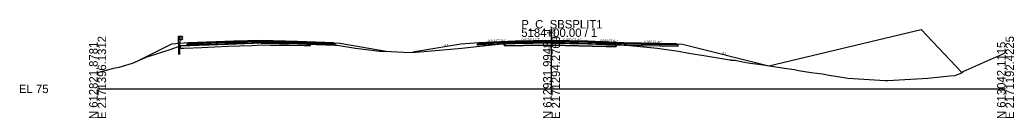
# Model space of a CAD drawing. Extents: x -26 to 1303, y -3010 to 12033.
# Drawn here: x -25.7 to 302.8, y 6490.3 to 6522.8 of the extents above; entities that cross this region are included whole.
import ezdxf

# ---------------------------------------------------------------- set-up
doc = ezdxf.new("R2010")
doc.units = 0
for name, color, linetype in [('RD_GPK_XS_Cell', 7, 'Continuous'), ('RD_PD_Final_TrvlWay', 7, 'Continuous'), ('RD_Sketch10', 7, 'Continuous'), ('RD_XS_Base', 7, 'Continuous'), ('RD_XS_ExGround', 7, 'Continuous'), ('RD_XS_ExPaveRet', 7, 'Continuous'), ('RD_XS_GR', 7, 'Continuous'), ('RD_XS_Greenside', 7, 'Continuous'), ('RD_XS_Pave', 7, 'Continuous'), ('RD_XS_PaveOvlay_CP', 7, 'Continuous'), ('RD_XS_TieSlope', 7, 'Continuous'), ('RD_XS_TX_Elev_EX', 7, 'Continuous'), ('RD_XS_TX_Elev_PR', 7, 'Continuous'), ('RD_XS_TX_Slope', 7, 'Continuous')]:
    doc.layers.add(name, color=color, linetype=linetype)

msp = doc.modelspace()

# ---------------------------------------------------------------- linework, layer by layer
at = {"layer": 'RD_GPK_XS_Cell'}
for p, q in [((150, 6500), (150, 6520)), ((0, 6500), (150, 6500)), ((150, 6500), (300, 6500))]:
    msp.add_line(p, q, dxfattribs=at)
at = {"layer": 'RD_PD_Final_TrvlWay'}
msp.add_lwpolyline([(27.19, 6511.42), (27.19, 6515.02), (26.69, 6514.98), (26.69, 6511.42)], dxfattribs=at)
at = {"layer": 'RD_Sketch10'}
msp.add_lwpolyline([(221.77, 6507.63), (272.12, 6519.63), (285.61, 6505.45)], dxfattribs=at)
at = {"layer": 'RD_XS_Base'}
for p, q in [((29.53, 6514.91), (29.65, 6514.92)), ((29.53, 6514.54), (29.53, 6514.91)), ((29.65, 6514.92), (30.03, 6514.93)), ((30.03, 6514.93), (33.03, 6515.05)), ((33.03, 6515.05), (42.03, 6515.41)), ((42.03, 6514.91), (33.03, 6514.55)), ((42.03, 6515.41), (45.04, 6515.47)), ((45.04, 6514.97), (42.03, 6514.91)), ((45.04, 6515.47), (54.03, 6515.65)), ((54.03, 6515.15), (45.04, 6514.97)), ((54.03, 6515.69), (54.03, 6515.81)), ((54.03, 6515.81), (54.03, 6515.32)), ((54.03, 6515.65), (54.03, 6515.81)), ((54.03, 6515.81), (54.03, 6515.15)), ((54.03, 6515.65), (54.03, 6515.69)), ((54.03, 6515.65), (54.03, 6515.28)), ((54.03, 6515.65), (54.03, 6515.15)), ((66.03, 6515.41), (54.03, 6515.65)), ((54.03, 6515.65), (54.03, 6515.65)), ((54.03, 6515.32), (54.03, 6515.15)), ((54.03, 6515.28), (54.03, 6515.15)), ((54.03, 6515.15), (54.03, 6515.15)), ((54.03, 6515.15), (54.03, 6515.15)), ((54.03, 6515.15), (66.03, 6514.91)), ((78.03, 6514.93), (66.03, 6515.41)), ((66.03, 6514.91), (78.53, 6514.41)), ((68.03, 6515.33), (68.03, 6515.33)), ((68.03, 6514.83), (68.03, 6514.83)), ((78.53, 6514.91), (78.03, 6514.93)), ((78.03, 6514.93), (78.03, 6514.93)), ((78.53, 6514.41), (78.53, 6514.91)), ((78.53, 6514.91), (78.53, 6514.91)), ((125.5, 6514.92), (126, 6514.94)), ((125.5, 6514.42), (125.5, 6514.92)), ((125.5, 6514.92), (125.5, 6514.92)), ((126, 6514.94), (138, 6515.42)), ((126, 6514.94), (126, 6514.94)), ((138, 6514.92), (126, 6514.44)), ((136, 6515.34), (136, 6515.34)), ((136, 6514.84), (136, 6514.84)), ((138, 6515.42), (150, 6515.66)), ((150, 6515.16), (138, 6514.92)), ((150, 6515.66), (150, 6515.82)), ((150, 6515.82), (150, 6515.16)), ((150, 6515.66), (150, 6515.66)), ((162, 6515.42), (150, 6515.66)), ((150, 6515.66), (150, 6515.66)), ((150, 6515.66), (150, 6515.16)), ((150, 6515.16), (150, 6515.16)), ((150, 6515.16), (162, 6514.92)), ((150, 6515.16), (150, 6515.16)), ((174, 6514.94), (162, 6515.42)), ((162, 6515.42), (162, 6515.42)), ((162, 6514.92), (162, 6514.92)), ((162, 6514.92), (174, 6514.44)), ((191.3, 6514.59), (174, 6514.94)), ((174, 6514.94), (174, 6514.94)), ((29.53, 6514.41), (29.53, 6514.54)), ((29.65, 6514.42), (29.53, 6514.41)), ((30.03, 6514.43), (29.65, 6514.42)), ((33.03, 6514.55), (30.03, 6514.43)), ((78.53, 6514.41), (78.53, 6514.41)), ((78.53, 6514.41), (78.53, 6514.41)), ((126, 6514.44), (125.5, 6514.42)), ((125.5, 6514.42), (125.5, 6514.42)), ((125.5, 6514.42), (125.5, 6514.42)), ((126, 6514.44), (126, 6514.44)), ((174, 6514.44), (174, 6514.44)), ((174, 6514.44), (191.8, 6514.08)), ((191.8, 6514.58), (191.3, 6514.59)), ((191.3, 6514.59), (191.3, 6514.59)), ((191.8, 6514.08), (191.8, 6514.58)), ((191.8, 6514.58), (191.8, 6514.58)), ((191.8, 6514.08), (191.8, 6514.08)), ((191.8, 6514.08), (191.8, 6514.08))]:
    msp.add_line(p, q, dxfattribs=at)
at = {"layer": 'RD_XS_ExGround'}
msp.add_lwpolyline([(0, 6505.37), (4.18, 6506.55), (5.24, 6506.88), (7.07, 6507.21), (11.56, 6508.47), (15.81, 6510.36), (16.03, 6510.44), (24.33, 6513.11), (27.22, 6514.21), (43.07, 6514.83), (54.33, 6515.28), (63.27, 6515.16), (70.33, 6515.08), (78.15, 6514.55), (78.64, 6514.51), (78.83, 6514.48), (79.12, 6514.44), (85.24, 6513.5), (89.64, 6512.94), (91.47, 6512.72), (93, 6512.53), (94.88, 6512.51), (101.04, 6512.19), (103.61, 6512.09), (107.8, 6512.42), (120.34, 6513.5), (124.28, 6513.94), (134.46, 6514.98), (140.68, 6515.09), (150, 6515.26), (167.96, 6514.81), (171.34, 6514.73), (174.75, 6514.45), (184.93, 6513.52), (186.41, 6513.3), (191.91, 6512.5), (195.37, 6511.86), (200.35, 6511.04), (208.94, 6509.6), (209.15, 6509.57), (209.37, 6509.55), (210.61, 6509.51), (213.13, 6508.99), (215.57, 6508.5), (218.38, 6508.12), (222.68, 6507.5), (227.78, 6506.77), (230.28, 6506.46), (231.64, 6506.12), (235.81, 6505.44), (239.49, 6504.93), (242.32, 6504.43), (242.41, 6504.42), (243.11, 6504.31), (247.9, 6503.58), (258.52, 6502.85), (260.27, 6502.74), (261.16, 6502.79), (274.3, 6503.5), (281.73, 6504.29), (283.31, 6504.42), (285.19, 6505.19), (286.04, 6505.7), (295.94, 6510.16), (298.05, 6511.03), (299.19, 6511.54), (300, 6512)], dxfattribs=at)
at = {"layer": 'RD_XS_ExPaveRet'}
for points in [[(70.33, 6515.08), (68.39, 6515.1), (63.27, 6515.16), (57.03, 6515.24), (54.33, 6515.28), (50.91, 6515.14), (43.07, 6514.83), (34.48, 6514.49), (28.55, 6514.26), (27.62, 6514.23), (27.22, 6514.21), (27.22, 6513.84), (27.22, 6513.46), (27.62, 6513.48), (28.55, 6513.51), (34.48, 6513.74), (43.07, 6514.08), (50.91, 6514.39), (54.33, 6514.53), (57.03, 6514.49), (63.27, 6514.41), (68.39, 6514.35), (70.33, 6514.33), (70.33, 6514.33), (70.33, 6514.72), (70.33, 6515.08), (70.33, 6515.08)], [(70.33, 6515.08), (68.39, 6515.1), (63.27, 6515.16), (57.03, 6515.24), (54.33, 6515.28), (50.91, 6515.14), (43.07, 6514.83), (34.48, 6514.49), (28.55, 6514.26), (27.62, 6514.23), (27.22, 6514.21), (27.22, 6513.84), (27.22, 6513.46), (27.62, 6513.48), (28.55, 6513.51), (34.48, 6513.74), (43.07, 6514.08), (50.91, 6514.39), (54.33, 6514.53), (57.03, 6514.49), (63.27, 6514.41), (68.39, 6514.35), (70.33, 6514.33), (70.33, 6514.72), (70.33, 6515.08)], [(171.34, 6514.73), (171.34, 6514.73), (171.34, 6513.98), (171.34, 6513.98), (171.34, 6513.98), (167.96, 6514.06), (167.96, 6514.06), (150, 6514.51), (150, 6514.51), (140.68, 6514.34), (140.68, 6514.34), (134.46, 6514.23), (134.46, 6514.23), (134.46, 6514.98), (140.68, 6515.09), (140.68, 6515.09), (150, 6515.26), (150, 6515.26), (167.96, 6514.81), (167.96, 6514.81), (171.34, 6514.73)], [(167.96, 6514.81), (150, 6515.26), (140.68, 6515.09), (134.46, 6514.98), (134.46, 6514.23), (140.68, 6514.34), (150, 6514.51), (167.96, 6514.06), (171.34, 6513.98), (171.34, 6514.73), (167.96, 6514.81)]]:
    msp.add_lwpolyline(points, dxfattribs=at)
at = {"layer": 'RD_XS_GR'}
for p, q in [((26.69, 6514.98), (26.69, 6517.42)), ((26.69, 6517.42), (26.94, 6517.42)), ((27.19, 6515.02), (26.69, 6514.98)), ((26.94, 6517.42), (27.19, 6517.42)), ((27.19, 6517.42), (27.19, 6515.02)), ((27.19, 6516.25), (27.19, 6517.42)), ((27.19, 6517.42), (27.86, 6517.42)), ((27.86, 6516.25), (27.19, 6516.25)), ((27.86, 6517.42), (27.86, 6516.25)), ((28.06, 6517.2), (27.86, 6517.42)), ((27.86, 6517.42), (27.86, 6516.54)), ((27.86, 6516.83), (27.93, 6516.91)), ((28.06, 6516.62), (27.86, 6516.83)), ((27.86, 6516.54), (27.86, 6516.25)), ((27.86, 6516.25), (27.93, 6516.32)), ((27.93, 6516.91), (28.13, 6517.13)), ((27.93, 6516.32), (28.13, 6516.54)), ((28.13, 6517.13), (28.06, 6517.2)), ((28.13, 6516.54), (28.06, 6516.62))]:
    msp.add_line(p, q, dxfattribs=at)
at = {"layer": 'RD_XS_Greenside'}
for p, q in [((80.03, 6515.09), (96.04, 6512.42)), ((24.38, 6514.8), (12.49, 6508.85)), ((120, 6514.78), (104.15, 6512.13)), ((193.3, 6514.75), (221.77, 6507.63))]:
    msp.add_line(p, q, dxfattribs=at)
at = {"layer": 'RD_XS_Pave'}
for p, q in [((33.03, 6515.37), (30.03, 6515.25)), ((30.03, 6515.25), (30.03, 6515.13)), ((33.03, 6515.21), (30.03, 6515.09)), ((30.03, 6515.09), (33.03, 6515.21)), ((30.03, 6515.13), (30.03, 6515.09)), ((30.03, 6515.09), (30.03, 6514.97)), ((30.03, 6514.93), (33.03, 6515.05)), ((30.03, 6514.97), (30.03, 6514.93)), ((42.03, 6515.73), (33.03, 6515.37)), ((42.03, 6515.57), (33.03, 6515.21)), ((33.03, 6515.21), (42.03, 6515.57)), ((33.03, 6515.05), (42.03, 6515.41)), ((45.04, 6515.79), (42.03, 6515.73)), ((45.04, 6515.63), (42.03, 6515.57)), ((42.03, 6515.57), (45.04, 6515.63)), ((42.03, 6515.41), (45.04, 6515.47)), ((54.03, 6515.97), (45.04, 6515.79)), ((54.03, 6515.81), (45.04, 6515.63)), ((45.04, 6515.63), (54.03, 6515.81)), ((45.04, 6515.47), (54.03, 6515.65)), ((66.03, 6515.73), (54.03, 6515.97)), ((54.03, 6515.69), (54.03, 6515.81)), ((54.03, 6515.81), (54.03, 6515.69)), ((54.03, 6515.65), (54.03, 6515.81)), ((54.03, 6515.81), (66.03, 6515.57)), ((66.03, 6515.57), (54.03, 6515.81)), ((54.03, 6515.81), (54.03, 6515.65)), ((54.03, 6515.65), (54.03, 6515.69)), ((54.03, 6515.69), (54.03, 6515.65)), ((54.03, 6515.65), (54.03, 6515.65)), ((54.03, 6515.65), (54.03, 6515.65)), ((54.03, 6515.65), (66.03, 6515.41)), ((78.03, 6515.25), (66.03, 6515.73)), ((66.03, 6515.57), (78.03, 6515.09)), ((78.03, 6515.09), (66.03, 6515.57)), ((66.03, 6515.41), (78.03, 6514.93)), ((68.03, 6515.65), (68.03, 6515.65)), ((68.03, 6515.49), (68.03, 6515.49)), ((68.03, 6515.49), (68.03, 6515.49)), ((68.03, 6515.33), (68.03, 6515.33)), ((78.03, 6515.09), (78.03, 6515.25)), ((78.03, 6515.25), (78.03, 6515.25)), ((78.03, 6515.09), (78.03, 6515.09)), ((78.03, 6515.09), (78.03, 6515.09)), ((78.03, 6514.93), (78.03, 6515.09)), ((78.03, 6515.09), (78.03, 6515.09)), ((78.03, 6514.93), (78.03, 6514.93)), ((78.03, 6514.93), (78.03, 6514.93)), ((138, 6515.74), (126, 6515.26)), ((138, 6515.58), (126, 6515.1)), ((126, 6515.1), (138, 6515.58)), ((126, 6514.94), (138, 6515.42)), ((126, 6515.26), (126, 6515.26)), ((126, 6515.26), (126, 6515.1)), ((126, 6515.1), (126, 6515.1)), ((126, 6515.1), (126, 6514.94)), ((126, 6515.1), (126, 6515.1)), ((126, 6515.1), (126, 6515.1)), ((126, 6514.94), (126, 6514.94)), ((126, 6514.94), (126, 6514.94)), ((136, 6515.66), (136, 6515.66)), ((136, 6515.5), (136, 6515.5)), ((136, 6515.5), (136, 6515.5)), ((136, 6515.34), (136, 6515.34)), ((150, 6515.98), (138, 6515.74)), ((150, 6515.82), (138, 6515.58)), ((138, 6515.58), (150, 6515.82)), ((138, 6515.42), (150, 6515.66)), ((162, 6515.74), (150, 6515.98)), ((150, 6515.66), (150, 6515.82)), ((150, 6515.82), (162, 6515.58)), ((162, 6515.58), (150, 6515.82)), ((150, 6515.82), (150, 6515.82)), ((150, 6515.82), (150, 6515.66)), ((150, 6515.66), (150, 6515.66)), ((150, 6515.66), (150, 6515.66)), ((150, 6515.66), (150, 6515.66)), ((150, 6515.66), (162, 6515.42)), ((174, 6515.26), (162, 6515.74)), ((162, 6515.74), (162, 6515.74)), ((162, 6515.58), (162, 6515.58)), ((162, 6515.58), (174, 6515.1)), ((174, 6515.1), (162, 6515.58)), ((162, 6515.58), (162, 6515.58)), ((162, 6515.42), (162, 6515.42)), ((162, 6515.42), (174, 6514.94)), ((191.3, 6514.91), (174, 6515.26)), ((174, 6515.26), (174, 6515.26)), ((174, 6515.1), (174, 6515.1)), ((174, 6515.1), (191.3, 6514.75)), ((191.3, 6514.75), (174, 6515.1)), ((174, 6515.1), (174, 6515.1)), ((174, 6514.94), (174, 6514.94)), ((174, 6514.94), (191.3, 6514.59)), ((191.3, 6514.75), (191.3, 6514.91)), ((191.3, 6514.91), (191.3, 6514.91)), ((191.3, 6514.75), (191.3, 6514.75)), ((191.3, 6514.75), (191.3, 6514.75)), ((191.3, 6514.59), (191.3, 6514.75)), ((191.3, 6514.75), (191.3, 6514.75)), ((191.3, 6514.59), (191.3, 6514.59)), ((191.3, 6514.59), (191.3, 6514.59))]:
    msp.add_line(p, q, dxfattribs=at)
at = {"layer": 'RD_XS_PaveOvlay_CP'}
for p, q in [((30.03, 6515.25), (42.03, 6515.73)), ((42.03, 6515.73), (54.03, 6515.97)), ((54.03, 6515.97), (66.03, 6515.73)), ((66.03, 6515.73), (78.03, 6515.25)), ((138, 6515.74), (126, 6515.26)), ((126, 6515.26), (126, 6515.26)), ((136, 6515.66), (136, 6515.66)), ((150, 6515.98), (138, 6515.74)), ((162, 6515.74), (150, 6515.98)), ((174, 6515.26), (162, 6515.74)), ((162, 6515.74), (162, 6515.74)), ((191.3, 6514.91), (174, 6515.26)), ((174, 6515.26), (174, 6515.26)), ((191.3, 6514.91), (191.3, 6514.91))]:
    msp.add_line(p, q, dxfattribs=at)
at = {"layer": 'RD_XS_TieSlope'}
for p, q in [((30.03, 6515.25), (24.38, 6514.8)), ((78.03, 6515.25), (80.03, 6515.09)), ((126, 6515.26), (120, 6514.78)), ((191.3, 6514.91), (193.3, 6514.75))]:
    msp.add_line(p, q, dxfattribs=at)

# ---------------------------------------------------------------- texts
at = {"layer": 'RD_GPK_XS_Cell'}
for s, p in [('P_C_SBSPLIT1', (140, 6520)), ('5184+00.00 / 1', (140, 6517.2)), ('EL 75', (-26, 6498.6))]:
    msp.add_text(s, height=2.8, dxfattribs=at).set_placement(p)
for s, p in [('N 612821.8781', (0, 6490)), ('E 2171396.1312', (2.8, 6490)), ('N 612931.9948', (150, 6490)), ('E 2171294.2769', (152.8, 6490)), ('N 613042.1115', (300, 6490)), ('E 2171192.4225', (302.8, 6490))]:
    msp.add_text(s, height=2.8, rotation=90, dxfattribs=at).set_placement(p)
at = {"layer": 'RD_XS_TX_Elev_EX'}
msp.add_text('90.26', height=0.6, rotation=90, dxfattribs=at).set_placement((149.65, 6517.14))
at = {"layer": 'RD_XS_TX_Elev_PR'}
msp.add_text('90.98', height=1, rotation=90, dxfattribs=at).set_placement((151.23, 6516.31))
at = {"layer": 'RD_XS_TX_Slope'}
for s, rotation, p in [('6:1', 9.4623, (114.63, 6513.94)), ('0.040 FT./FT.', 2.2906, (128.93, 6515.47)), ('0.020 FT./FT.', 1.1458, (140.12, 6515.95)), ('0.020 FT./FT.', 358.8542, (153.94, 6516)), ('0.040 FT./FT.', 357.7094, (165.94, 6515.68)), ('0.020 FT./FT.', 358.8542, (180.59, 6515.22)), ('4:1', 345.9638, (206.32, 6511.55))]:
    msp.add_text(s, height=0.75, rotation=rotation, dxfattribs=at).set_placement(p)

doc.saveas('drawing.dxf')
